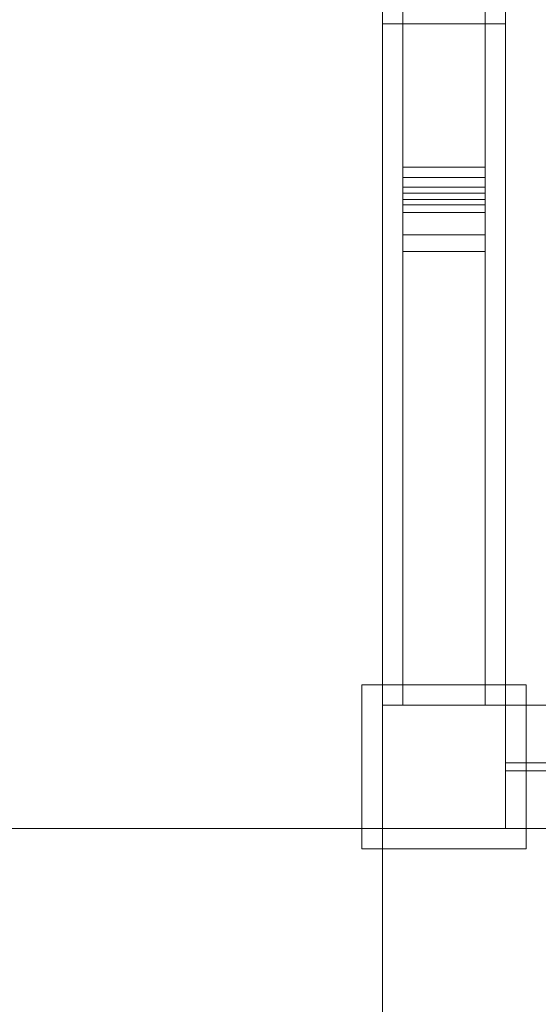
# Model space of a CAD drawing. Header units: millimetres. Extents: x -2233 to 65662, y -50530 to 6847.
# Tile 430 of 656: x 23308 to 23940, y -19694 to -18495. Entities that reach past the tile are written whole.
import ezdxf

# ---------------------------------------------------------------- set-up
doc = ezdxf.new("R2010")
doc.units = ezdxf.units.MM
doc.layers.add('COTAS_O', color=1, linetype='Continuous', lineweight=0)
doc.layers.add('superior_briquetadora', color=7, linetype='Continuous', lineweight=0)
doc.dimstyles.new('R19_100', dxfattribs={"dimtxt": 250, "dimasz": 150, "dimexe": 150, "dimexo": 80, "dimgap": 100, "dimtad": 1, "dimtih": 1, "dimtoh": 1, "dimdsep": 46, "dimcen": 0.09, "dimadec": 0, "dimazin": 0, "dimtfac": 1, "dimtdec": 4, "dimtofl": 0, "dimtmove": 0, "dimatfit": 3, "dimfxl": 1, "dimtolj": 1, "dimtzin": 0, "dimarcsym": 0})

# ---------------------------------------------------------------- blocks, each defined once
blk = doc.blocks.new('DIM_R32_34')
at = {"layer": 'COTAS_O'}
for p, q in [((23750.1, -19480), (23750.1, -20380)), ((25950.1, -19480), (25950.1, -20380)), ((23750.1, -20380), (23900.1, -20335)), ((25950.1, -20380), (25800.1, -20335)), ((23750.1, -20380), (25950.1, -20380)), ((23750.1, -20380), (23900.1, -20425)), ((25950.1, -20380), (25800.1, -20425))]:
    blk.add_line(p, q, dxfattribs=at)
blk.add_text('2200 O', height=250, dxfattribs=at).set_placement((24850.1, -20280))
blk = doc.blocks.new('DIM_R32_35')
at = {"layer": 'COTAS_O'}
for p, q in [((23050.1, -17510), (23005.1, -17660)), ((23750.1, -17510), (23050.1, -17510)), ((23050.1, -19480), (23050.1, -17510)), ((23050.1, -17510), (23095.1, -17660)), ((23050.1, -19480), (23005.1, -19330)), ((23050.1, -19480), (23095.1, -19330)), ((23750.1, -19480), (23050.1, -19480))]:
    blk.add_line(p, q, dxfattribs=at)
blk.add_text('1970 O', height=250, rotation=90, dxfattribs=at).set_placement((22950.1, -18495))

msp = doc.modelspace()

# ---------------------------------------------------------------- linework, layer by layer
at = {"layer": 'superior_briquetadora'}
for p, q in [((23750.067, -19330), (23750.067, -17660)), ((23775.067, -18720.639), (23775.067, -17660)), ((23775.067, -18674.804), (23775.067, -17660)), ((23875.067, -18720.639), (23875.067, -17660)), ((23875.067, -18674.804), (23875.067, -17660)), ((23900.067, -19330), (23900.067, -17660)), ((23750.067, -19480), (23750.067, -18460)), ((23900.067, -19330), (23900.067, -18460)), ((23750.067, -19480), (23750.067, -18500)), ((23750.067, -18500), (23900.067, -18500)), ((23900.067, -19330), (23900.067, -18500)), ((23775.067, -18714.105), (23775.067, -18674.804)), ((23775.067, -18674.804), (23875.067, -18674.804)), ((23875.067, -18714.105), (23875.067, -18674.804)), ((23775.067, -18687.386), (23775.067, -18698.89)), ((23775.067, -18706.157), (23775.067, -18687.386)), ((23775.067, -18687.386), (23875.067, -18687.386)), ((23875.067, -18687.386), (23875.067, -18698.89)), ((23875.067, -18706.157), (23875.067, -18687.386)), ((23775.067, -18706.157), (23775.067, -18698.89)), ((23775.067, -18698.89), (23875.067, -18698.89)), ((23775.067, -18706.157), (23875.067, -18706.157)), ((23875.067, -18706.157), (23875.067, -18698.89)), ((23775.067, -18730), (23775.067, -18714.105)), ((23775.067, -18714.105), (23875.067, -18714.105)), ((23775.067, -19330), (23775.067, -18720.639)), ((23775.067, -18720.639), (23875.067, -18720.639)), ((23875.067, -18730), (23875.067, -18714.105)), ((23875.067, -19330), (23875.067, -18720.639)), ((23775.067, -18756.963), (23775.067, -18730)), ((23775.067, -18730), (23875.067, -18730)), ((23875.067, -18756.963), (23875.067, -18730)), ((23775.067, -18777.418), (23775.067, -18756.963)), ((23775.067, -18756.963), (23875.067, -18756.963)), ((23875.067, -18777.418), (23875.067, -18756.963)), ((23775.067, -19330), (23775.067, -18777.418)), ((23775.067, -18777.418), (23875.067, -18777.418)), ((23875.067, -19330), (23875.067, -18777.418)), ((23725.067, -19505), (23725.067, -19305)), ((23725.067, -19305), (23925.067, -19305)), ((23925.067, -19505), (23925.067, -19305)), ((23750.067, -19480), (23750.067, -19330)), ((23750.067, -19330), (23900.067, -19330)), ((23775.067, -19330), (23875.067, -19330)), ((23900.067, -19480), (23900.067, -19330)), ((23900.067, -19330), (25800.067, -19330)), ((23900.067, -19410), (23900.067, -19400)), ((23900.067, -19400), (25800.067, -19400)), ((23900.067, -19410), (25800.067, -19410)), ((23750.067, -19480), (23900.067, -19480)), ((23750.067, -19480), (25950.067, -19480)), ((23900.067, -19480), (25800.067, -19480)), ((23725.067, -19505), (23925.067, -19505))]:
    msp.add_line(p, q, dxfattribs=at)

# ---------------------------------------------------------------- dimensions: what is measured, and where the dimension line sits
at = {"layer": 'COTAS_O'}
for p2, distance, picture, middle in [((23750.067, -17510), 700, 'DIM_R32_35', (23050.067, -18495)), ((25950.067, -19480), -900, 'DIM_R32_34', (24850.067, -20380))]:
    dim = msp.add_aligned_dim(p1=(23750.067, -19480), p2=p2, distance=distance, text='<> O', dimstyle='R19_100', dxfattribs=at)
    dim.commit()
    dim.dimension.update_dxf_attribs({"geometry": picture, "text_midpoint": middle})

doc.saveas('drawing.dxf')
